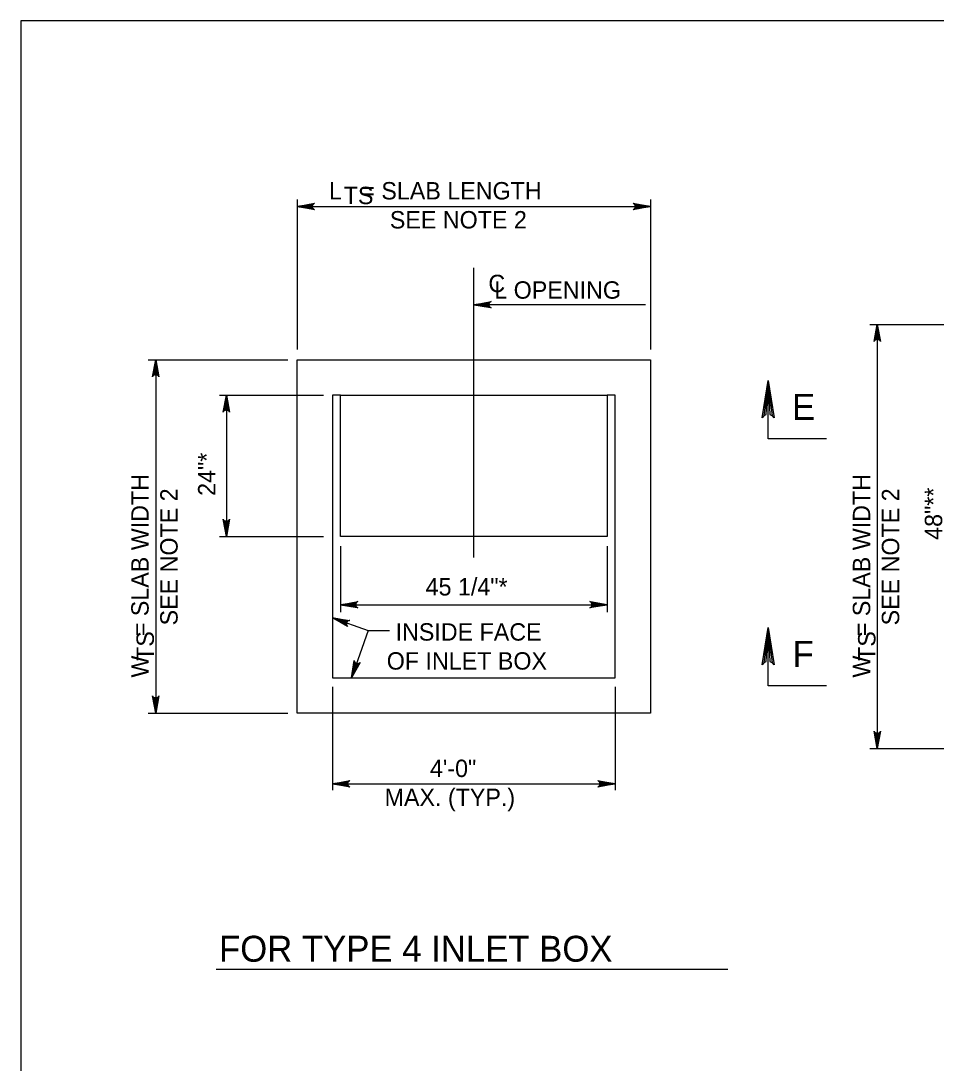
# Model space of a CAD drawing. Extents: x -6420 to 49575, y -4552 to 11624.
# Drawn here: x 4744 to 5262, y 9036 to 9626 of the extents above; entities that cross this region are included whole.
import ezdxf

# ---------------------------------------------------------------- set-up
doc = ezdxf.new("R2010")
doc.units = 0
doc.layers.add('1', color=7, linetype='Continuous')

msp = doc.modelspace()

# ---------------------------------------------------------------- linework, layer by layer
at = {"layer": '1'}
for p, q in [((4900.66, 9524.78), (4900.66, 9439.86)), ((4900.66, 9520.79), (5100.66, 9520.79)), ((5100.66, 9524.78), (5100.66, 9439.86)), ((5000.66, 9322.17), (5000.66, 9486.19)), ((5097.75, 9465.25), (5000.66, 9465.25)), ((5224.74, 9454.12), (5323.73, 9454.12)), ((5228.99, 9454.12), (5228.99, 9214.12)), ((4816.41, 9434.12), (4895.4, 9434.12)), ((4820.66, 9434.12), (4820.66, 9234.12)), ((4856.66, 9414.12), (4915.64, 9414.12)), ((4860.66, 9414.12), (4860.66, 9334.12)), ((4925.24, 9414.12), (4920.66, 9414.12)), ((4920.66, 9414.12), (4920.66, 9254.12)), ((4925.24, 9414.12), (5076.07, 9414.12)), ((4925.24, 9334.12), (4925.24, 9414.12)), ((5076.07, 9414.12), (5076.07, 9334.12)), ((5080.66, 9414.12), (5076.07, 9414.12)), ((5080.66, 9254.12), (5080.66, 9414.12)), ((4856.66, 9334.12), (4915.64, 9334.12)), ((5076.07, 9334.12), (4925.24, 9334.12)), ((4925.24, 9328.54), (4925.24, 9291.24)), ((5076.07, 9328.54), (5076.07, 9291.24)), ((4925.24, 9295.45), (5076.07, 9295.45)), ((4920.66, 9288.12), (4940.88, 9280.93)), ((4940.88, 9280.93), (4931.44, 9254.12)), ((4940.88, 9280.93), (4952.93, 9280.93)), ((4920.66, 9254.12), (5080.66, 9254.12)), ((4920.66, 9249), (4920.66, 9190.51)), ((5080.66, 9249), (5080.66, 9190.51)), ((4816.41, 9234.12), (4895.4, 9234.12)), ((5224.74, 9214.12), (5323.73, 9214.12)), ((4920.66, 9194.12), (5080.66, 9194.12)), ((4854.91, 9089.22), (5144.4, 9089.22))]:
    msp.add_line(p, q, dxfattribs=at)
for points in [[(7323.07, 7775.47), (7323.07, 9625.87), (4744.33, 9625.87), (4744.33, 7775.47), (7323.07, 7775.47), (7323.07, 7861.95), (6666.9, 7861.95), (6666.9, 8074.15), (7323.07, 8074.15), (7323.07, 8169.17), (6666.9, 8169.17), (6666.9, 7775.47), (6925.44, 7775.47), (6925.44, 7861.95), (6925.44, 7775.47), (7178.06, 7775.47), (7178.06, 7861.95), (7178.06, 7821.54), (7323.07, 7821.54)], [(4900.66, 9520.79), (4910.44, 9522.63), (4910.07, 9522.37), (4909.69, 9522.1), (4909.49, 9521.78), (4909.3, 9521.45), (4909.24, 9521.12), (4909.19, 9520.79), (4909.24, 9520.46), (4909.3, 9520.14), (4909.49, 9519.81), (4909.69, 9519.48), (4910.07, 9519.22), (4910.44, 9518.96), (4900.66, 9520.79), (4910.07, 9519.22), (4909.69, 9519.48), (4900.66, 9520.79), (4909.49, 9519.81), (4909.3, 9520.14), (4900.66, 9520.79), (4909.24, 9520.46), (4909.19, 9520.79), (4900.66, 9520.79), (4909.24, 9521.12), (4909.3, 9521.45), (4900.66, 9520.79), (4909.49, 9521.78), (4909.69, 9522.1), (4900.66, 9520.79), (4910.07, 9522.37)], [(5100.66, 9520.79), (5090.87, 9518.96), (5091.25, 9519.22), (5091.63, 9519.48), (5091.82, 9519.81), (5092.02, 9520.14), (5092.07, 9520.46), (5092.13, 9520.79), (5092.07, 9521.12), (5092.02, 9521.45), (5091.82, 9521.78), (5091.63, 9522.1), (5091.25, 9522.37), (5090.87, 9522.63), (5100.66, 9520.79), (5091.25, 9522.37), (5091.63, 9522.1), (5100.66, 9520.79), (5091.82, 9521.78), (5092.02, 9521.45), (5100.66, 9520.79), (5092.07, 9521.12), (5092.13, 9520.79), (5100.66, 9520.79), (5092.07, 9520.46), (5092.02, 9520.14), (5100.66, 9520.79), (5091.82, 9519.81), (5091.63, 9519.48), (5100.66, 9520.79), (5091.25, 9519.22)], [(5000.66, 9465.25), (5010.44, 9467.08), (5010.07, 9466.82), (5009.69, 9466.56), (5009.49, 9466.23), (5009.3, 9465.9), (5009.24, 9465.58), (5009.19, 9465.25), (5009.24, 9464.92), (5009.3, 9464.59), (5009.49, 9464.26), (5009.69, 9463.94), (5010.07, 9463.67), (5010.44, 9463.41), (5000.66, 9465.25), (5010.07, 9463.67), (5009.69, 9463.94), (5000.66, 9465.25), (5009.49, 9464.26), (5009.3, 9464.59), (5000.66, 9465.25), (5009.24, 9464.92), (5009.19, 9465.25), (5000.66, 9465.25), (5009.24, 9465.58), (5009.3, 9465.9), (5000.66, 9465.25), (5009.49, 9466.23), (5009.69, 9466.56), (5000.66, 9465.25), (5010.07, 9466.82)], [(5228.99, 9454.12), (5230.82, 9444.34), (5230.56, 9444.72), (5230.3, 9445.09), (5229.97, 9445.29), (5229.64, 9445.48), (5229.32, 9445.54), (5228.99, 9445.59), (5228.66, 9445.54), (5228.33, 9445.48), (5228, 9445.29), (5227.68, 9445.09), (5227.41, 9444.72), (5227.15, 9444.34), (5228.99, 9454.12), (5227.41, 9444.72), (5227.68, 9445.09), (5228.99, 9454.12), (5228, 9445.29), (5228.33, 9445.48), (5228.99, 9454.12), (5228.66, 9445.54), (5228.99, 9445.59), (5228.99, 9454.12), (5229.32, 9445.54), (5229.64, 9445.48), (5228.99, 9454.12), (5229.97, 9445.29), (5230.3, 9445.09), (5228.99, 9454.12), (5230.56, 9444.72)], [(4820.66, 9434.12), (4822.49, 9424.34), (4822.23, 9424.72), (4821.97, 9425.09), (4821.64, 9425.29), (4821.31, 9425.48), (4820.99, 9425.54), (4820.66, 9425.59), (4820.33, 9425.54), (4820, 9425.48), (4819.67, 9425.29), (4819.35, 9425.09), (4819.08, 9424.72), (4818.82, 9424.34), (4820.66, 9434.12), (4819.08, 9424.72), (4819.35, 9425.09), (4820.66, 9434.12), (4819.67, 9425.29), (4820, 9425.48), (4820.66, 9434.12), (4820.33, 9425.54), (4820.66, 9425.59), (4820.66, 9434.12), (4820.99, 9425.54), (4821.31, 9425.48), (4820.66, 9434.12), (4821.64, 9425.29), (4821.97, 9425.09), (4820.66, 9434.12), (4822.23, 9424.72)], [(5164.72, 9402.31), (5166.16, 9403.06), (5167.23, 9422.34), (5164.72, 9402.31), (5163.84, 9401.29), (5167.23, 9422.34), (5168.18, 9403.07), (5169.62, 9402.38), (5167.23, 9422.34), (5170.57, 9401.29), (5169.62, 9402.38)], [(5200.3, 9389.27), (5167.23, 9389.27), (5167.23, 9422.34)], [(4860.66, 9414.12), (4862.49, 9404.34), (4862.23, 9404.72), (4861.97, 9405.09), (4861.64, 9405.29), (4861.31, 9405.48), (4860.99, 9405.54), (4860.66, 9405.59), (4860.33, 9405.54), (4860, 9405.48), (4859.67, 9405.29), (4859.35, 9405.09), (4859.08, 9404.72), (4858.82, 9404.34), (4860.66, 9414.12), (4859.08, 9404.72), (4859.35, 9405.09), (4860.66, 9414.12), (4859.67, 9405.29), (4860, 9405.48), (4860.66, 9414.12), (4860.33, 9405.54), (4860.66, 9405.59), (4860.66, 9414.12), (4860.99, 9405.54), (4861.31, 9405.48), (4860.66, 9414.12), (4861.64, 9405.29), (4861.97, 9405.09), (4860.66, 9414.12), (4862.23, 9404.72)], [(4860.66, 9334.12), (4858.82, 9343.91), (4859.08, 9343.53), (4859.35, 9343.16), (4859.67, 9342.96), (4860, 9342.77), (4860.33, 9342.71), (4860.66, 9342.65), (4860.99, 9342.71), (4861.31, 9342.77), (4861.64, 9342.96), (4861.97, 9343.16), (4862.23, 9343.53), (4862.49, 9343.91), (4860.66, 9334.12), (4862.23, 9343.53), (4861.97, 9343.16), (4860.66, 9334.12), (4861.64, 9342.96), (4861.31, 9342.77), (4860.66, 9334.12), (4860.99, 9342.71), (4860.66, 9342.65), (4860.66, 9334.12), (4860.33, 9342.71), (4860, 9342.77), (4860.66, 9334.12), (4859.67, 9342.96), (4859.35, 9343.16), (4860.66, 9334.12), (4859.08, 9343.53)], [(4925.24, 9295.45), (4935.03, 9297.28), (4934.65, 9297.02), (4934.27, 9296.76), (4934.08, 9296.43), (4933.88, 9296.1), (4933.83, 9295.78), (4933.77, 9295.45), (4933.83, 9295.12), (4933.88, 9294.79), (4934.08, 9294.46), (4934.27, 9294.14), (4934.65, 9293.87), (4935.03, 9293.61), (4925.24, 9295.45), (4934.65, 9293.87), (4934.27, 9294.14), (4925.24, 9295.45), (4934.08, 9294.46), (4933.88, 9294.79), (4925.24, 9295.45), (4933.83, 9295.12), (4933.77, 9295.45), (4925.24, 9295.45), (4933.83, 9295.78), (4933.88, 9296.1), (4925.24, 9295.45), (4934.08, 9296.43), (4934.27, 9296.76), (4925.24, 9295.45), (4934.65, 9297.02)], [(5076.07, 9295.45), (5066.29, 9293.61), (5066.67, 9293.87), (5067.04, 9294.14), (5067.24, 9294.46), (5067.43, 9294.79), (5067.49, 9295.12), (5067.54, 9295.45), (5067.49, 9295.78), (5067.43, 9296.1), (5067.24, 9296.43), (5067.04, 9296.76), (5066.67, 9297.02), (5066.29, 9297.28), (5076.07, 9295.45), (5066.67, 9297.02), (5067.04, 9296.76), (5076.07, 9295.45), (5067.24, 9296.43), (5067.43, 9296.1), (5076.07, 9295.45), (5067.49, 9295.78), (5067.54, 9295.45), (5076.07, 9295.45), (5067.49, 9295.12), (5067.43, 9294.79), (5076.07, 9295.45), (5067.24, 9294.46), (5067.04, 9294.14), (5076.07, 9295.45), (5066.67, 9293.87)], [(4920.66, 9288.12), (4930.49, 9286.57), (4930.05, 9286.45), (4929.61, 9286.33), (4929.31, 9286.09), (4929.02, 9285.84), (4928.86, 9285.55), (4928.7, 9285.26), (4928.64, 9284.93), (4928.58, 9284.6), (4928.66, 9284.23), (4928.73, 9283.86), (4929, 9283.48), (4929.26, 9283.11), (4920.66, 9288.12), (4929, 9283.48), (4928.73, 9283.86), (4920.66, 9288.12), (4928.66, 9284.23), (4928.58, 9284.6), (4920.66, 9288.12), (4928.64, 9284.93), (4928.7, 9285.26), (4920.66, 9288.12), (4928.86, 9285.55), (4929.02, 9285.84), (4920.66, 9288.12), (4929.31, 9286.09), (4929.61, 9286.33), (4920.66, 9288.12), (4930.05, 9286.45)], [(5164.72, 9262.53), (5166.16, 9263.29), (5167.23, 9282.56), (5164.72, 9262.53), (5163.84, 9261.51), (5167.23, 9282.56), (5168.18, 9263.29), (5169.62, 9262.6), (5167.23, 9282.56), (5170.57, 9261.51), (5169.62, 9262.6)], [(5200.3, 9249.49), (5167.23, 9249.49), (5167.23, 9282.56)], [(4931.44, 9254.12), (4932.96, 9263.96), (4933.08, 9263.52), (4933.2, 9263.08), (4933.45, 9262.79), (4933.69, 9262.49), (4933.98, 9262.33), (4934.27, 9262.17), (4934.6, 9262.11), (4934.93, 9262.06), (4935.3, 9262.13), (4935.68, 9262.21), (4936.05, 9262.48), (4936.42, 9262.74), (4931.44, 9254.12), (4936.05, 9262.48), (4935.68, 9262.21), (4931.44, 9254.12), (4935.3, 9262.13), (4934.93, 9262.06), (4931.44, 9254.12), (4934.6, 9262.11), (4934.27, 9262.17), (4931.44, 9254.12), (4933.98, 9262.33), (4933.69, 9262.49), (4931.44, 9254.12), (4933.45, 9262.79), (4933.2, 9263.08), (4931.44, 9254.12), (4933.08, 9263.52)], [(4820.66, 9234.12), (4818.82, 9243.91), (4819.08, 9243.53), (4819.35, 9243.16), (4819.67, 9242.96), (4820, 9242.77), (4820.33, 9242.71), (4820.66, 9242.65), (4820.99, 9242.71), (4821.31, 9242.77), (4821.64, 9242.96), (4821.97, 9243.16), (4822.23, 9243.53), (4822.49, 9243.91), (4820.66, 9234.12), (4822.23, 9243.53), (4821.97, 9243.16), (4820.66, 9234.12), (4821.64, 9242.96), (4821.31, 9242.77), (4820.66, 9234.12), (4820.99, 9242.71), (4820.66, 9242.65), (4820.66, 9234.12), (4820.33, 9242.71), (4820, 9242.77), (4820.66, 9234.12), (4819.67, 9242.96), (4819.35, 9243.16), (4820.66, 9234.12), (4819.08, 9243.53)], [(5228.99, 9214.12), (5227.15, 9223.91), (5227.41, 9223.53), (5227.68, 9223.16), (5228, 9222.96), (5228.33, 9222.77), (5228.66, 9222.71), (5228.99, 9222.65), (5229.32, 9222.71), (5229.64, 9222.77), (5229.97, 9222.96), (5230.3, 9223.16), (5230.56, 9223.53), (5230.82, 9223.91), (5228.99, 9214.12), (5230.56, 9223.53), (5230.3, 9223.16), (5228.99, 9214.12), (5229.97, 9222.96), (5229.64, 9222.77), (5228.99, 9214.12), (5229.32, 9222.71), (5228.99, 9222.65), (5228.99, 9214.12), (5228.66, 9222.71), (5228.33, 9222.77), (5228.99, 9214.12), (5228, 9222.96), (5227.68, 9223.16), (5228.99, 9214.12), (5227.41, 9223.53)], [(4920.66, 9194.12), (4930.44, 9195.96), (4930.07, 9195.7), (4929.69, 9195.44), (4929.49, 9195.11), (4929.3, 9194.78), (4929.24, 9194.45), (4929.19, 9194.12), (4929.24, 9193.8), (4929.3, 9193.47), (4929.49, 9193.14), (4929.69, 9192.81), (4930.07, 9192.55), (4930.44, 9192.29), (4920.66, 9194.12), (4930.07, 9192.55), (4929.69, 9192.81), (4920.66, 9194.12), (4929.49, 9193.14), (4929.3, 9193.47), (4920.66, 9194.12), (4929.24, 9193.8), (4929.19, 9194.12), (4920.66, 9194.12), (4929.24, 9194.45), (4929.3, 9194.78), (4920.66, 9194.12), (4929.49, 9195.11), (4929.69, 9195.44), (4920.66, 9194.12), (4930.07, 9195.7)], [(5080.66, 9194.12), (5070.87, 9192.29), (5071.25, 9192.55), (5071.63, 9192.81), (5071.82, 9193.14), (5072.02, 9193.47), (5072.07, 9193.8), (5072.13, 9194.12), (5072.07, 9194.45), (5072.02, 9194.78), (5071.82, 9195.11), (5071.63, 9195.44), (5071.25, 9195.7), (5070.87, 9195.96), (5080.66, 9194.12), (5071.25, 9195.7), (5071.63, 9195.44), (5080.66, 9194.12), (5071.82, 9195.11), (5072.02, 9194.78), (5080.66, 9194.12), (5072.07, 9194.45), (5072.13, 9194.12), (5080.66, 9194.12), (5072.07, 9193.8), (5072.02, 9193.47), (5080.66, 9194.12), (5071.82, 9193.14), (5071.63, 9192.81), (5080.66, 9194.12), (5071.25, 9192.55)]]:
    msp.add_lwpolyline(points, dxfattribs=at)
msp.add_lwpolyline([(4900.66, 9434.12), (5100.66, 9434.12), (5100.66, 9234.12), (4900.66, 9234.12)], close=True, dxfattribs=at)

# ---------------------------------------------------------------- texts
for s, height, p in [('L   = SLAB LENGTH', 9.8425, (4918.71, 9524.79)), ('TS', 9.843, (4927.05, 9522.15)), ('SEE NOTE 2', 9.843, (4953.15, 9508.38)), ('C', 9.84, (5008.92, 9472.34)), ('L OPENING', 9.843, (5012.25, 9468.63)), ('E', 14.76, (5180.75, 9400.03)), ('45 1/4"*', 9.843, (4973.4, 9300.69)), ('INSIDE FACE', 9.8425, (4956.39, 9275.14)), ('F', 14.76, (5181.04, 9260.25)), ('OF INLET BOX', 9.8425, (4951.39, 9258.74)), ('4\'-0"', 9.843, (4975.85, 9197.95)), ('MAX. (TYP.)', 9.8425, (4950.19, 9181.55)), ('FOR TYPE 4 INLET BOX', 14.6898, (4856.48, 9093.44))]:
    msp.add_text(s, height=height, dxfattribs=at).set_placement(p)
for s, height, p in [('24"*', 9.843, (4854.43, 9357.06)), ('W   = SLAB WIDTH', 9.8425, (4816.66, 9254.23)), ('W   = SLAB WIDTH', 9.8425, (5224.99, 9254.23)), ('SEE NOTE 2', 9.843, (4833.06, 9283.76)), ('SEE NOTE 2', 9.843, (5241.39, 9283.76)), ('48"**', 9.843, (5265.73, 9332.17)), ('TS', 9.843, (4819.63, 9263.66)), ('TS', 9.843, (5227.96, 9263.66))]:
    msp.add_text(s, height=height, rotation=90, dxfattribs=at).set_placement(p)

doc.saveas('drawing.dxf')
